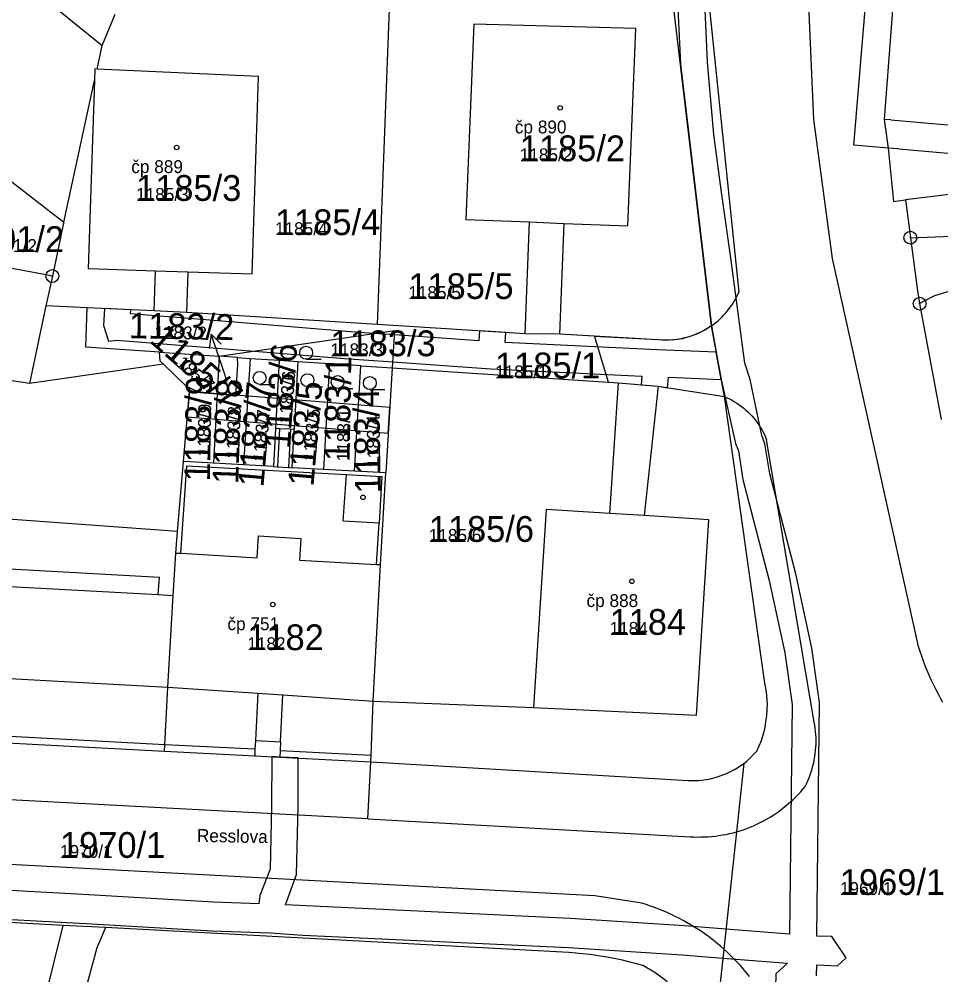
# Model space of a CAD drawing. Extents: x -763628 to -761565, y -976033 to -973833.
# Drawn here: x -762384.4 to -762312.8, y -975218.9 to -975144.7 of the extents above; entities that cross this region are included whole.
import ezdxf

# ---------------------------------------------------------------- set-up
doc = ezdxf.new("R2010")
doc.units = 0
for name, color, linetype in [('KN_cisla parcel 1000', 7, 'Continuous'), ('KN_cisla parcel 500', 7, 'Continuous'), ('KN_cisla parcel znacky', 7, 'Continuous'), ('KN_cisla popisna 500', 7, 'Continuous'), ('KN_hranice parcel', 7, 'Continuous'), ('KN_popisy', 7, 'Continuous'), ('KN_vecna bremena', 7, 'Continuous'), ('KN_vnitrni kresba parcel', 7, 'Continuous'), ('KN_znacky bodu BP', 7, 'Continuous'), ('KN_znacky budov', 7, 'Continuous'), ('KN_znacky kultur', 7, 'Continuous')]:
    doc.layers.add(name, color=color, linetype=linetype)

msp = doc.modelspace()

# ---------------------------------------------------------------- linework, layer by layer
at = {"layer": 'KN_cisla parcel znacky'}
for p, q in [((-762369.467, -975169.133), (-762369.614, -975170.242)), ((-762368.49, -975171.97), (-762369.467, -975169.133)), ((-762369.467, -975169.133), (-762368.668, -975169.916)), ((-762368.2, -975172.83), (-762368.49, -975171.97))]:
    msp.add_line(p, q, dxfattribs=at)
at = {"layer": 'KN_hranice parcel'}
for p, q in [((-762395.74, -975132.27), (-762377.93, -975146.73)), ((-762377.93, -975146.73), (-762376.92, -975144.29)), ((-762356.54, -975168.39), (-762355.59, -975143.87)), ((-762378.32, -975148.55), (-762377.93, -975146.73)), ((-762380.89, -975160.45), (-762378.51, -975149.43)), ((-762386.01, -975156.5), (-762380.89, -975160.45)), ((-762297.04, -975156.46), (-762315.51, -975158.72)), ((-762315.51, -975158.72), (-762315.13, -975161.65)), ((-762381.79, -975164.63), (-762382.29, -975166.95)), ((-762382.29, -975166.95), (-762383.57, -975172.96)), ((-762314.41, -975166.77), (-762312.74, -975175.77)), ((-762329.57, -975173.99), (-762330.58, -975168.49)), ((-762368.84, -975170.85), (-762368.99, -975173.77)), ((-762367.4, -975170.95), (-762368.84, -975170.85)), ((-762367.4, -975170.95), (-762366.42, -975171.02)), ((-762366.42, -975171.02), (-762366.94, -975179.29)), ((-762366.42, -975171.02), (-762364.18, -975171.16)), ((-762364.18, -975171.16), (-762364.45, -975176.46)), ((-762364.18, -975171.16), (-762362.71, -975171.26)), ((-762373.16, -975171.48), (-762383.57, -975172.96)), ((-762362.71, -975171.26), (-762363, -975176.55)), ((-762362.71, -975171.26), (-762360.27, -975171.42)), ((-762360.27, -975171.42), (-762360.73, -975179.64)), ((-762357.82, -975171.59), (-762360.27, -975171.42)), ((-762358.31, -975179.78), (-762357.82, -975171.59)), ((-762357.82, -975171.59), (-762355.38, -975171.75)), ((-762355.38, -975171.75), (-762355.88, -975179.91)), ((-762371.61, -975179.04), (-762371.12, -975173.31)), ((-762368.99, -975173.77), (-762369.27, -975179.17)), ((-762326.47, -975196.06), (-762329.57, -975173.99)), ((-762372.07, -975184.46), (-762371.61, -975179.04)), ((-762369.27, -975179.17), (-762371.61, -975179.04)), ((-762366.94, -975179.29), (-762369.27, -975179.17)), ((-762358.31, -975179.78), (-762360.73, -975179.64)), ((-762355.88, -975179.91), (-762358.31, -975179.78)), ((-762357.06, -975202.34), (-762332.39, -975203.8)), ((-762328.06, -975202.47), (-762328.64, -975207.79)), ((-762380.94, -975215.07), (-762396.24, -975214.23)), ((-762385.24, -975232.11), (-762380.94, -975215.07)), ((-762377.66, -975215.22), (-762380.94, -975215.07)), ((-762341.67, -975217.16), (-762377.66, -975215.22))]:
    msp.add_line(p, q, dxfattribs=at)
for points in [[(-762316.07, -975138.15), (-762317.16, -975152.48), (-762316.85, -975154.7)], [(-762330.58, -975168.49), (-762333.56, -975143.44), (-762336.66, -975143.5)], [(-762336.45, -975145.41), (-762349.04, -975145.06), (-762349.66, -975160.23), (-762344.71, -975160.43), (-762342.05, -975160.54), (-762337.07, -975160.74), (-762336.45, -975145.41)], [(-762378.51, -975149.43), (-762379, -975164.05), (-762373.78, -975164.22), (-762371.27, -975164.29), (-762366.26, -975164.45), (-762365.78, -975149.12), (-762378.32, -975148.55)], [(-762378.32, -975148.55), (-762378.48, -975148.54), (-762378.51, -975149.43)], [(-762316.85, -975154.7), (-762316.45, -975158.83), (-762315.51, -975158.72)], [(-762315.13, -975161.65), (-762310.69, -975161.48), (-762301.81, -975160.78), (-762298.83, -975160.07), (-762297.41, -975158.7), (-762297.04, -975156.46)], [(-762380.89, -975160.45), (-762380.94, -975160.62), (-762381.79, -975164.63)], [(-762315.13, -975161.65), (-762314.59, -975165.77), (-762314.41, -975166.77)], [(-762381.79, -975164.63), (-762382.56, -975164.48), (-762386.64, -975163.72)], [(-762290.9, -975167.1), (-762291.44, -975166.4), (-762292.51, -975165.73), (-762294.67, -975164.95), (-762296.4, -975164.61), (-762299.35, -975164.63), (-762311.3, -975165.58), (-762313.26, -975166.16), (-762314.41, -975166.77)], [(-762383.57, -975172.96), (-762395.26, -975171.18), (-762397.35, -975170.86), (-762425.96, -975166.49), (-762427, -975166.16), (-762428.94, -975180.69)], [(-762356.54, -975168.39), (-762371.37, -975167.46), (-762373.87, -975167.34), (-762379.09, -975167.1), (-762382.29, -975166.95)], [(-762368.84, -975170.85), (-762355.2, -975168.85), (-762355.38, -975171.75)], [(-762334.75, -975169.59), (-762342.4, -975169.15), (-762345.06, -975169.11), (-762356.54, -975168.39)], [(-762330.58, -975168.49), (-762331.246, -975168.902), (-762331.959, -975169.225), (-762332.423, -975169.379), (-762333.188, -975169.549), (-762333.967, -975169.619), (-762334.75, -975169.59)], [(-762373.16, -975171.48), (-762373.41, -975171.24), (-762373.48, -975170.54), (-762368.84, -975170.85)], [(-762368.99, -975173.77), (-762367.54, -975173.89), (-762367.39, -975171.53), (-762367.4, -975170.95)], [(-762371.12, -975173.31), (-762371.37, -975173.2), (-762373.16, -975171.48)], [(-762355.38, -975171.75), (-762337.82, -975172.92), (-762334.73, -975173.19), (-762329.57, -975173.99)], [(-762371.12, -975173.31), (-762370.33, -975173.66), (-762368.99, -975173.77)], [(-762364.45, -975176.46), (-762364.6, -975179.42), (-762366.94, -975179.29)], [(-762363, -975176.55), (-762363.29, -975176.53), (-762364.15, -975176.48), (-762364.45, -975176.46)], [(-762360.73, -975179.64), (-762363.16, -975179.51), (-762363, -975176.55)], [(-762372.07, -975184.46), (-762391.68, -975183.05), (-762391.46, -975179.76), (-762395.36, -975179.5), (-762395.58, -975182.79), (-762396.07, -975182.76), (-762398.17, -975182.63), (-762428.94, -975180.69)], [(-762357.06, -975202.34), (-762357.02, -975201.84), (-762356.86, -975197.63), (-762356.31, -975187.04), (-762355.88, -975179.91)], [(-762343.42, -975182.75), (-762344.4, -975198.13), (-762331.74, -975198.74), (-762330.8, -975183.55), (-762335.82, -975183.23), (-762338.47, -975183.06), (-762343.42, -975182.75)], [(-762373.09, -975201.52), (-762373.06, -975201.02), (-762372.81, -975196.56), (-762372.4, -975189.44), (-762372.21, -975186.14), (-762372.07, -975184.46)], [(-762327.05, -975201.52), (-762326.703, -975200.689), (-762326.45, -975199.825), (-762326.408, -975199.633), (-762326.274, -975198.743), (-762326.24, -975197.843), (-762326.305, -975196.945), (-762326.47, -975196.06)], [(-762431.39, -975199.14), (-762412.99, -975199.42), (-762396.16, -975200.31), (-762394.13, -975200.41), (-762373.09, -975201.52)], [(-762373.09, -975201.52), (-762366.07, -975201.88), (-762364.13, -975201.98), (-762357.06, -975202.34)], [(-762328.06, -975202.47), (-762327.84, -975202.3), (-762327.05, -975201.52)], [(-762332.39, -975203.8), (-762331.579, -975203.793), (-762330.774, -975203.686), (-762330.226, -975203.554), (-762329.461, -975203.283), (-762328.735, -975202.92), (-762328.06, -975202.47)], [(-762328.64, -975207.79), (-762329.63, -975216.89), (-762330.46, -975224.51)], [(-762377.66, -975215.22), (-762378.34, -975216.79), (-762384.19, -975238.42)], [(-762330.46, -975224.51), (-762330.87, -975223.51), (-762331.37, -975222.553), (-762331.957, -975221.645), (-762332.568, -975220.864), (-762333.306, -975220.074), (-762334.113, -975219.357), (-762334.984, -975218.717), (-762335.91, -975218.16), (-762337.504, -975217.753), (-762338.407, -975217.568), (-762340.032, -975217.315), (-762341.67, -975217.16)]]:
    msp.add_lwpolyline(points, dxfattribs=at)
at = {"layer": 'KN_vecna bremena'}
for points in [[(-762333.3, -975141.66), (-762333, -975148.17), (-762330.58, -975168.49), (-762330.21, -975170.53), (-762329.82, -975172.65), (-762328.72, -975177.64), (-762328.49, -975178.21), (-762328.14, -975180.43), (-762326.1, -975188.26), (-762324.89, -975193.89), (-762324.32, -975197.89), (-762324.51, -975215.74), (-762329.46, -975215.35), (-762332.68, -975215.1), (-762341.56, -975214.53), (-762363.68, -975213.47), (-762362.82, -975211.1), (-762362.7, -975205.84), (-762362.69, -975202.05), (-762364.13, -975201.98), (-762364.75, -975201.95), (-762364.76, -975205.78), (-762364.88, -975210.68), (-762365.68, -975212.72), (-762365.74, -975213.37), (-762369.27, -975213.24), (-762378.96, -975212.69), (-762392.55, -975211.93)], [(-762322.43, -975218.96), (-762322.39, -975218.12), (-762320.79, -975218.19), (-762320.12, -975217.58), (-762321.24, -975215.92), (-762322.39, -975215.88), (-762322.2, -975197.75), (-762322.79, -975193.53), (-762324.04, -975187.76), (-762326.06, -975179.99), (-762326.43, -975177.65), (-762326.68, -975177.02), (-762327.59, -975172.65), (-762328, -975171.39), (-762329.1, -975163.03), (-762329.84, -975157.94), (-762330.4, -975153.63), (-762330.88, -975148.02), (-762331.18, -975141.6)], [(-762392.65, -975214.17), (-762379.2, -975214.91), (-762369.39, -975215.48), (-762364.88, -975215.64), (-762362.32, -975215.8), (-762341.7, -975216.77), (-762332.86, -975217.34), (-762329.71, -975217.59), (-762324.68, -975217.98), (-762325.59, -975218.82), (-762325.61, -975219.9)]]:
    msp.add_lwpolyline(points, dxfattribs=at)
for points in [[(-762329.82, -975172.65), (-762330.21, -975170.53), (-762334.79, -975170.35), (-762346.6, -975169.79), (-762346.56, -975169.02), (-762348.61, -975168.89), (-762348.66, -975169.67), (-762355.22, -975169.2), (-762356.83, -975169.09), (-762358.92, -975168.94), (-762370.18, -975167.99), (-762375.71, -975167.57), (-762375.69, -975167.26), (-762377.75, -975167.16), (-762377.83, -975168.48), (-762377.42, -975169.68), (-762376.77, -975169.6), (-762366.09, -975170.45), (-762359.1, -975171.04), (-762355.35, -975171.3), (-762347.73, -975171.84), (-762336, -975172.4), (-762336.05, -975173.07), (-762334.73, -975173.19), (-762334, -975173.3), (-762333.93, -975172.49)], [(-762334.73, -975173.19), (-762329.57, -975173.99), (-762330.58, -975168.49), (-762331.111, -975168.827), (-762331.674, -975169.109), (-762332.263, -975169.331), (-762332.871, -975169.491), (-762333.493, -975169.588), (-762334.122, -975169.622), (-762334.75, -975169.59), (-762339.68, -975169.31), (-762338.62, -975172.87), (-762337.82, -975172.92)], [(-762371.15, -975173.58), (-762371.32, -975175.57), (-762355.69, -975176.84), (-762355.57, -975174.84), (-762367.54, -975173.89), (-762368.99, -975173.77)]]:
    msp.add_lwpolyline(points, close=True, dxfattribs=at)
at = {"layer": 'KN_vnitrni kresba parcel'}
for p, q in [((-762319.53, -975154.47), (-762318.15, -975137.96)), ((-762322.62, -975152.48), (-762323.23, -975139.25)), ((-762330.8, -975143.39), (-762328.46, -975165.87)), ((-762321.18, -975163.27), (-762322.62, -975152.48)), ((-762316.65, -975152.49), (-762317.16, -975152.48)), ((-762316.65, -975152.49), (-762298.74, -975154.07)), ((-762316.85, -975154.7), (-762319.53, -975154.47)), ((-762316.03, -975154.76), (-762316.85, -975154.7)), ((-762316.03, -975154.76), (-762297.06, -975156.37)), ((-762345.06, -975169.11), (-762344.71, -975160.43)), ((-762342.05, -975160.54), (-762342.4, -975169.15)), ((-762314.5, -975193.4), (-762321.18, -975163.27)), ((-762373.87, -975167.34), (-762373.78, -975164.22)), ((-762371.27, -975164.29), (-762371.37, -975167.46)), ((-762379.19, -975170.16), (-762379.09, -975167.1)), ((-762373.48, -975170.54), (-762379.19, -975170.16)), ((-762338.47, -975183.06), (-762337.82, -975172.92)), ((-762334.73, -975173.19), (-762335.82, -975183.23)), ((-762364.15, -975176.48), (-762364.31, -975179.44)), ((-762363.29, -975176.53), (-762363.45, -975179.49)), ((-762322.6, -975199.26), (-762326.3, -975177.34)), ((-762371.8, -975186.16), (-762371.34, -975179.36)), ((-762371.34, -975179.36), (-762358.95, -975180.04)), ((-762364.6, -975179.42), (-762364.31, -975179.44)), ((-762364.31, -975179.44), (-762363.45, -975179.49)), ((-762363.45, -975179.49), (-762363.16, -975179.51)), ((-762359.2, -975183.66), (-762358.95, -975180.04)), ((-762358.95, -975180.04), (-762356.19, -975180.19)), ((-762356.19, -975180.19), (-762356.41, -975183.83)), ((-762356.41, -975183.83), (-762359.2, -975183.66)), ((-762356.61, -975187.02), (-762356.41, -975183.83)), ((-762365.87, -975186.5), (-762365.77, -975184.81)), ((-762365.77, -975184.81), (-762362.5, -975185)), ((-762362.5, -975185), (-762362.6, -975186.68)), ((-762372.21, -975186.14), (-762371.8, -975186.16)), ((-762371.8, -975186.16), (-762365.87, -975186.5)), ((-762362.6, -975186.68), (-762356.61, -975187.02)), ((-762415.2, -975187.08), (-762373.56, -975189.37)), ((-762392.55, -975186.95), (-762373.48, -975188.02)), ((-762356.61, -975187.02), (-762356.31, -975187.04)), ((-762373.56, -975189.37), (-762373.48, -975188.02)), ((-762373.56, -975189.37), (-762372.4, -975189.44)), ((-762393.74, -975195.41), (-762372.81, -975196.56)), ((-762372.81, -975196.56), (-762365.82, -975197.03)), ((-762365.82, -975197.03), (-762366.01, -975200.7)), ((-762365.82, -975197.03), (-762363.88, -975197.16)), ((-762364.06, -975200.8), (-762363.88, -975197.16)), ((-762363.88, -975197.16), (-762356.86, -975197.63)), ((-762356.86, -975197.63), (-762344.4, -975198.13)), ((-762373.06, -975201.02), (-762394.1, -975199.91)), ((-762366.01, -975200.7), (-762366.05, -975201.38)), ((-762366.01, -975200.7), (-762364.06, -975200.8)), ((-762364.06, -975200.8), (-762364.1, -975201.48)), ((-762366.05, -975201.38), (-762373.06, -975201.02)), ((-762366.05, -975201.38), (-762366.07, -975201.88)), ((-762364.1, -975201.48), (-762364.13, -975201.98)), ((-762364.1, -975201.48), (-762357.02, -975201.84)), ((-762357.28, -975206.79), (-762357.06, -975202.34)), ((-762357.28, -975206.79), (-762412.88, -975203.82)), ((-762357.28, -975206.79), (-762332.23, -975208.17)), ((-762339.65, -975212.76), (-762412.74, -975208.84)), ((-762336, -975213.34), (-762339.65, -975212.76))]:
    msp.add_line(p, q, dxfattribs=at)
for points in [[(-762330.58, -975168.49), (-762330.408, -975168.364), (-762330.24, -975168.232), (-762330.077, -975168.095), (-762329.919, -975167.952), (-762329.766, -975167.803), (-762329.618, -975167.65), (-762329.475, -975167.491), (-762329.338, -975167.327), (-762329.207, -975167.159), (-762329.081, -975166.987), (-762328.962, -975166.81), (-762328.849, -975166.629), (-762328.742, -975166.444), (-762328.641, -975166.256), (-762328.547, -975166.065), (-762328.46, -975165.87)], [(-762329.57, -975173.99), (-762329.37, -975174.078), (-762329.174, -975174.174), (-762328.981, -975174.277), (-762328.792, -975174.386), (-762328.607, -975174.503), (-762328.426, -975174.626), (-762328.25, -975174.755), (-762328.079, -975174.891), (-762327.913, -975175.033), (-762327.752, -975175.181), (-762327.596, -975175.334), (-762327.446, -975175.493), (-762327.302, -975175.658), (-762327.165, -975175.827), (-762327.033, -975176.002), (-762326.908, -975176.181), (-762326.789, -975176.365), (-762326.677, -975176.552), (-762326.572, -975176.744), (-762326.474, -975176.939), (-762326.384, -975177.138), (-762326.3, -975177.34)], [(-762312.6, -975197.749), (-762312.795, -975197.404), (-762312.984, -975197.056), (-762313.166, -975196.704), (-762313.342, -975196.349), (-762313.511, -975195.99), (-762313.673, -975195.628), (-762313.828, -975195.264), (-762313.976, -975194.896), (-762314.118, -975194.526), (-762314.252, -975194.153), (-762314.38, -975193.778), (-762314.5, -975193.4)], [(-762323.31, -975204.27), (-762323.201, -975204.05), (-762323.1, -975203.826), (-762323.005, -975203.6), (-762322.918, -975203.37), (-762322.838, -975203.138), (-762322.765, -975202.904), (-762322.7, -975202.667), (-762322.643, -975202.428), (-762322.593, -975202.188), (-762322.551, -975201.946), (-762322.517, -975201.703), (-762322.49, -975201.459), (-762322.471, -975201.214), (-762322.46, -975200.969), (-762322.457, -975200.724), (-762322.461, -975200.478), (-762322.473, -975200.233), (-762322.493, -975199.988), (-762322.521, -975199.745), (-762322.557, -975199.502), (-762322.6, -975199.26)], [(-762328.64, -975207.79), (-762328.37, -975207.708), (-762328.102, -975207.62), (-762327.837, -975207.524), (-762327.575, -975207.421), (-762327.315, -975207.311), (-762327.058, -975207.195), (-762326.804, -975207.072), (-762326.554, -975206.942), (-762326.307, -975206.806), (-762326.064, -975206.663), (-762325.824, -975206.514), (-762325.589, -975206.358), (-762325.358, -975206.197), (-762325.131, -975206.029), (-762324.909, -975205.856), (-762324.691, -975205.676), (-762324.478, -975205.491), (-762324.27, -975205.301), (-762324.068, -975205.105), (-762323.87, -975204.904), (-762323.678, -975204.697), (-762323.491, -975204.486), (-762323.31, -975204.27)], [(-762332.23, -975208.17), (-762331.951, -975208.183), (-762331.672, -975208.19), (-762331.393, -975208.189), (-762331.115, -975208.181), (-762330.836, -975208.166), (-762330.558, -975208.144), (-762330.281, -975208.114), (-762330.004, -975208.078), (-762329.728, -975208.034), (-762329.454, -975207.984), (-762329.181, -975207.926), (-762328.91, -975207.862), (-762328.64, -975207.79)], [(-762329.63, -975216.89), (-762329.893, -975216.659), (-762330.162, -975216.434), (-762330.434, -975216.215), (-762330.712, -975216.001), (-762330.994, -975215.794), (-762331.28, -975215.592), (-762331.57, -975215.397), (-762331.865, -975215.207), (-762332.163, -975215.024), (-762332.465, -975214.847), (-762332.771, -975214.677), (-762333.081, -975214.513), (-762333.393, -975214.355), (-762333.709, -975214.205), (-762334.028, -975214.061), (-762334.35, -975213.923), (-762334.675, -975213.793), (-762335.003, -975213.669), (-762335.333, -975213.552), (-762335.665, -975213.443), (-762336, -975213.34)], [(-762327.629, -975219.014), (-762327.858, -975218.73), (-762328.094, -975218.451), (-762328.336, -975218.177), (-762328.583, -975217.909), (-762328.837, -975217.646), (-762329.096, -975217.388), (-762329.36, -975217.136), (-762329.63, -975216.89)]]:
    msp.add_lwpolyline(points, dxfattribs=at)
at = {"layer": 'KN_znacky bodu BP'}
for centre, radius in [((-762315.13, -975161.65), 0.5), ((-762315.13, -975161.65), 0.0303), ((-762381.79, -975164.63), 0.5), ((-762381.79, -975164.63), 0.0303), ((-762314.41, -975166.77), 0.5), ((-762314.41, -975166.77), 0.0303)]:
    msp.add_circle(centre, radius, dxfattribs=at)
at = {"layer": 'KN_znacky budov'}
for centre in [(-762342.337, -975151.559), (-762372.137, -975154.639), (-762357.657, -975181.809), (-762336.767, -975188.339), (-762364.667, -975190.139)]:
    msp.add_circle(centre, 0.175, dxfattribs=at)
at = {"layer": 'KN_znacky kultur'}
for p, q in [((-762362.075, -975171.09), (-762360.903, -975171.09)), ((-762365.685, -975173.04), (-762364.513, -975173.04)), ((-762361.975, -975173.22), (-762360.803, -975173.22)), ((-762359.625, -975173.36), (-762358.453, -975173.36)), ((-762357.125, -975173.44), (-762355.953, -975173.44))]:
    msp.add_line(p, q, dxfattribs=at)
for centre in [(-762362.075, -975170.587), (-762365.685, -975172.537), (-762361.975, -975172.717), (-762359.625, -975172.857), (-762357.125, -975172.937)]:
    msp.add_circle(centre, 0.502, dxfattribs=at)

# ---------------------------------------------------------------- texts
at = {"layer": 'KN_cisla parcel 1000'}
for s, p in [('1185/2', (-762345.48, -975155.71)), ('1185/3', (-762375.29, -975158.79)), ('1185/4', (-762364.5, -975161.45)), ('1201/2', (-762389.063, -975162.76)), ('1185/5', (-762354.14, -975166.41)), ('1183/3', (-762360.19, -975170.853)), ('1185/1', (-762347.4, -975172.57)), ('1185/6', (-762352.55, -975185.27)), ('1184', (-762338.5, -975192.49)), ('1182', (-762366.65, -975193.68)), ('1970/1', (-762381.2, -975209.81)), ('1969/1', (-762320.61, -975212.69))]:
    msp.add_text(s, height=2, dxfattribs=at).set_placement(p)
for s, rotation, p in [('1183/2', 359, (-762375.859, -975169.456)), ('1185/7', 319, (-762374.325, -975169.715)), ('1183/6', 86, (-762363.339, -975178.089)), ('1183/1', 89, (-762358.701, -975179.022)), ('1183/9', 89, (-762369.555, -975180.604)), ('1183/8', 88, (-762367.356, -975180.813)), ('1183/7', 85, (-762365.399, -975181.073)), ('1183/5', 85, (-762361.511, -975181.02)), ('1183/4', 91, (-762356.273, -975181.506))]:
    msp.add_text(s, height=2, rotation=rotation, dxfattribs=at).set_placement(p)
at = {"layer": 'KN_cisla parcel 500'}
for s, p in [('1185/2', (-762345.48, -975155.71)), ('1185/3', (-762375.29, -975158.79)), ('1185/4', (-762364.5, -975161.45)), ('1201/2', (-762387.08, -975162.76)), ('1185/5', (-762354.14, -975166.41)), ('1183/3', (-762360.19, -975170.853)), ('1185/1', (-762347.4, -975172.57)), ('1185/6', (-762352.55, -975185.27)), ('1184', (-762338.5, -975192.49)), ('1182', (-762366.65, -975193.68)), ('1970/1', (-762381.2, -975209.81)), ('1969/1', (-762320.61, -975212.69))]:
    msp.add_text(s, height=1, dxfattribs=at).set_placement(p)
for s, rotation, p in [('1183/2', 359, (-762373.876, -975169.491)), ('1185/7', 319, (-762372.828, -975171.016)), ('1183/6', 86, (-762363.2, -975176.11)), ('1183/9', 89, (-762369.521, -975178.637)), ('1183/8', 88, (-762367.287, -975178.831)), ('1183/7', 85, (-762365.226, -975179.097)), ('1183/5', 85, (-762361.338, -975179.044)), ('1183/1', 89, (-762358.701, -975179.022)), ('1183/4', 91, (-762356.308, -975179.506))]:
    msp.add_text(s, height=1, rotation=rotation, dxfattribs=at).set_placement(p)
at = {"layer": 'KN_cisla popisna 500'}
for s, p in [('čp 890', (-762345.861, -975153.551)), ('čp 889', (-762375.661, -975156.631)), ('čp 888', (-762340.291, -975190.331)), ('čp 751', (-762368.191, -975192.131))]:
    msp.add_text(s, height=1, dxfattribs=at).set_placement(p)
at = {"layer": 'KN_popisy'}
msp.add_text('Resslova', height=1, rotation=359, dxfattribs=at).set_placement((-762370.567, -975208.568))

doc.saveas('drawing.dxf')
